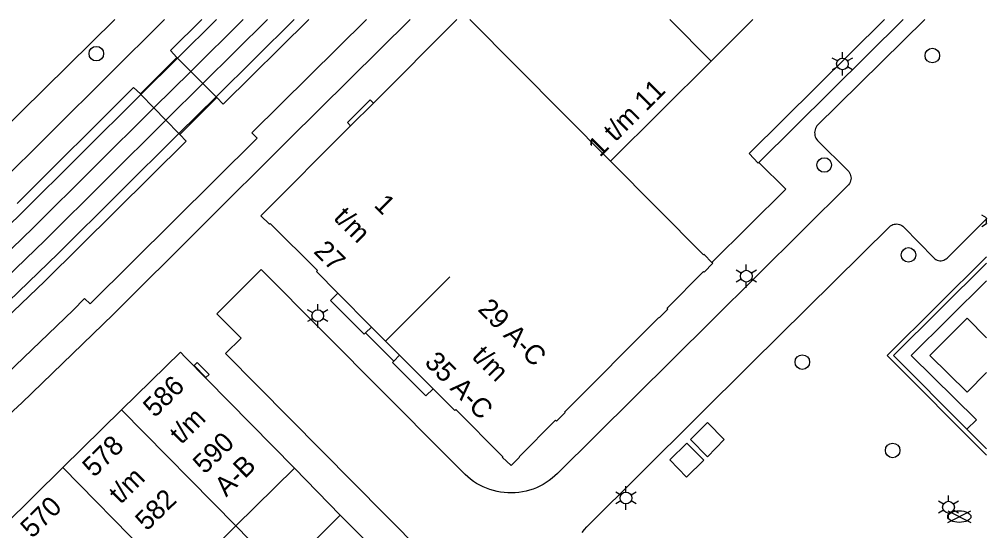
# Model space of a CAD drawing. Extents: x 122462 to 123306, y 485548 to 486417.
# Drawn here: x 123231.7 to 123306, y 486377.7 to 486417 of the extents above; entities that cross this region are included whole.
import ezdxf

# ---------------------------------------------------------------- set-up
doc = ezdxf.new("R2010")
doc.units = 0
for name, color, linetype in [('Level 1', 7, 'Continuous'), ('Level 17', 7, 'Continuous'), ('Level 19', 7, 'Continuous'), ('Level 21', 7, 'Continuous'), ('Level 30', 7, 'Continuous'), ('Level 31', 7, 'Continuous'), ('Level 37', 7, 'Continuous'), ('Level 4', 7, 'Continuous'), ('Level 40', 7, 'Continuous'), ('Level 42', 7, 'Continuous'), ('Level 5', 7, 'Continuous'), ('Level 50', 7, 'Continuous'), ('Level 52', 7, 'Continuous'), ('Level 53', 7, 'Continuous'), ('Level 58', 7, 'Continuous')]:
    doc.layers.add(name, color=color, linetype=linetype)

msp = doc.modelspace()

# ---------------------------------------------------------------- linework, layer by layer
at = {"layer": 'Level 1'}
for p, q in [((123284.843, 486413.759), (123288.06, 486416.958)), ((123277.113, 486406.073), (123284.843, 486413.759)), ((123258.889, 486410.532), (123257.139, 486408.777)), ((123256.156, 486395.927), (123258.75, 486393.326)), ((123258.75, 486393.326), (123259.824, 486392.249)), ((123259.824, 486392.249), (123260.91, 486391.16)), ((123260.91, 486391.16), (123263.474, 486388.589)), ((123239.549, 486386.962), (123235.039, 486382.526)), ((123235.039, 486382.526), (123230.529, 486378.09)), ((123248.312, 486378.054), (123252.82, 486382.489)), ((123256.34, 486378.88), (123251.87, 486374.438)), ((123243.802, 486373.618), (123248.312, 486378.054))]:
    msp.add_line(p, q, dxfattribs=at)
for points in [[(123265.299, 486416.958), (123258.889, 486410.532)], [(123257.139, 486408.777), (123250.249, 486401.87), (123250.899, 486401.219), (123250.964, 486401.284), (123254.589, 486397.659), (123254.509, 486397.579), (123256.156, 486395.927)], [(123284.912, 486398.276), (123284.299, 486398.889), (123284.269, 486398.859), (123277.113, 486406.073)], [(123263.474, 486388.589), (123265.14, 486386.92), (123265.219, 486386.999), (123268.834, 486383.364), (123268.799, 486383.329), (123269.479, 486382.679), (123270.122, 486383.325), (123270.087, 486383.36), (123272.893, 486386.175), (123272.964, 486386.105), (123273.627, 486386.77), (123273.592, 486386.806), (123280.821, 486394.057), (123280.856, 486394.022), (123281.528, 486394.696), (123281.457, 486394.766), (123284.264, 486397.583), (123284.3, 486397.547), (123284.969, 486398.219), (123284.912, 486398.276)], [(123252.82, 486382.489), (123244.419, 486391.01), (123244.059, 486391.4), (123239.549, 486386.962)], [(123260.294, 486374.764), (123260.37, 486374.84), (123256.34, 486378.88)]]:
    msp.add_lwpolyline(points, dxfattribs=at)
at = {"layer": 'Level 17'}
for p, q in [((123240.99, 486411.226), (123243.8, 486414.039)), ((123243.8, 486414.039), (123243.853, 486413.985)), ((123243.853, 486413.985), (123244.868, 486412.963)), ((123244.868, 486412.963), (123245.79, 486412.034)), ((123245.79, 486412.034), (123246.804, 486411.012)), ((123241.03, 486411.185), (123240.99, 486411.226)), ((123242.034, 486410.153), (123241.03, 486411.185)), ((123246.86, 486410.956), (123244.012, 486408.121)), ((123246.804, 486411.012), (123246.86, 486410.956)), ((123242.948, 486409.215), (123242.034, 486410.153)), ((123243.952, 486408.183), (123242.948, 486409.215)), ((123244.012, 486408.121), (123243.952, 486408.183)), ((123256.34, 486378.88), (123252.82, 486382.489))]:
    msp.add_line(p, q, dxfattribs=at)
for points in [[(123132.782, 486338.745), (123187.402, 486372.258), (123191.877, 486375.508), (123203.236, 486384.06), (123214.862, 486393.723), (123221.004, 486399.216), (123239.035, 486416.958)], [(123229.829, 486404.042), (123242.851, 486416.958)], [(123261.714, 486416.958), (123252.378, 486407.697), (123238.903, 486394.288), (123231.88, 486387.504), (123230.608, 486386.337)], [(123258.366, 486416.958), (123249.562, 486408.238), (123249.964, 486407.821), (123237.126, 486395.096), (123236.698, 486395.52), (123235.817, 486394.627), (123230.74, 486389.75)], [(123245.72, 486416.958), (123243.315, 486414.576), (123243.8, 486414.039)], [(123301.272, 486416.958), (123292.972, 486408.772), (123292.913, 486408.681), (123292.866, 486408.583), (123292.83, 486408.48), (123292.808, 486408.373), (123292.799, 486408.265), (123292.803, 486408.156), (123292.82, 486408.049), (123292.85, 486407.944), (123292.892, 486407.844), (123292.947, 486407.75), (123293.012, 486407.663), (123295.35, 486405.348), (123295.423, 486405.267), (123295.485, 486405.177), (123295.534, 486405.079), (123295.568, 486404.975), (123295.589, 486404.868), (123295.594, 486404.759), (123295.584, 486404.65), (123295.56, 486404.544), (123295.521, 486404.441), (123295.468, 486404.346), (123295.403, 486404.258), (123284.881, 486393.795), (123273.051, 486382.086), (123272.847, 486381.891), (123272.633, 486381.708), (123272.409, 486381.538), (123272.176, 486381.38), (123271.934, 486381.235), (123271.685, 486381.103), (123271.429, 486380.986), (123271.167, 486380.883), (123270.899, 486380.795), (123270.627, 486380.722), (123270.351, 486380.664), (123270.073, 486380.622), (123269.792, 486380.595), (123269.511, 486380.583), (123269.229, 486380.588), (123268.948, 486380.607), (123268.669, 486380.643), (123268.392, 486380.694), (123268.118, 486380.76), (123267.848, 486380.841), (123267.583, 486380.938), (123267.324, 486381.048), (123267.072, 486381.173), (123266.827, 486381.312), (123266.59, 486381.464), (123266.361, 486381.629), (123266.143, 486381.807), (123265.934, 486381.996), (123264.449, 486383.487), (123250.278, 486397.744), (123246.859, 486394.346), (123248.724, 486392.471), (123247.523, 486391.288), (123259.825, 486378.875), (123279.976, 486358.552)], [(123246.86, 486410.956), (123247.359, 486410.431), (123253.941, 486416.958)], [(123288.513, 486405.958), (123288.471, 486405.917), (123287.773, 486406.643), (123298.175, 486416.958)], [(123299.59, 486416.958), (123288.513, 486405.958)], [(123240.99, 486411.226), (123240.448, 486411.733), (123231.513, 486402.822)], [(123244.012, 486408.121), (123244.517, 486407.596), (123233.643, 486396.861), (123226.958, 486390.473)], [(123288.513, 486405.958), (123290.599, 486403.907), (123284.912, 486398.276)], [(123302.816, 486398.5), (123302.906, 486398.555), (123302.986, 486398.621), (123306.018, 486401.636)], [(123274.946, 486377.556), (123275.116, 486377.766), (123275.298, 486377.967), (123287.951, 486390.549), (123298.556, 486401.025), (123298.633, 486401.091), (123298.719, 486401.147), (123298.811, 486401.191), (123298.908, 486401.222), (123299.009, 486401.239), (123299.111, 486401.244), (123299.212, 486401.234), (123299.312, 486401.212), (123299.407, 486401.176), (123299.497, 486401.128), (123299.58, 486401.068), (123299.654, 486400.998), (123301.951, 486398.643), (123302.029, 486398.573), (123302.115, 486398.515), (123302.209, 486398.47), (123302.309, 486398.439), (123302.412, 486398.422), (123302.516, 486398.419), (123302.62, 486398.432), (123302.721, 486398.459), (123302.816, 486398.5)], [(123304.506, 486385.485), (123305.231, 486386.2), (123300.228, 486391.147), (123306.018, 486396.883)], [(123304.51, 486388.326), (123301.652, 486391.151), (123304.519, 486393.995), (123306.018, 486392.484)], [(123306.018, 486389.827), (123304.51, 486388.326)]]:
    msp.add_lwpolyline(points, dxfattribs=at)
at = {"layer": 'Level 19'}
msp.add_line((123251.87, 486374.438), (123248.312, 486378.054), dxfattribs=at)
at = {"layer": 'Level 21'}
for points in [[(123306.018, 486383.48), (123298.363, 486391.128), (123306.018, 486398.722)], [(123304.506, 486385.485), (123298.859, 486391.127), (123306.018, 486398.228)], [(123306.018, 486383.975), (123304.506, 486385.485)]]:
    msp.add_lwpolyline(points, dxfattribs=at)
at = {"layer": 'Level 30'}
for p, q in [((123258.75, 486393.326), (123258.295, 486392.874)), ((123260.455, 486390.707), (123260.91, 486391.16))]:
    msp.add_line(p, q, dxfattribs=at)
for points in [[(123257.139, 486408.777), (123256.891, 486409.024), (123258.641, 486410.779), (123258.889, 486410.532)], [(123258.295, 486392.874), (123258.192, 486392.771), (123255.599, 486395.371), (123256.156, 486395.927)], [(123263.474, 486388.589), (123262.917, 486388.034), (123260.353, 486390.605), (123260.455, 486390.707)]]:
    msp.add_lwpolyline(points, dxfattribs=at)
at = {"layer": 'Level 31'}
msp.add_line((123260.455, 486390.707), (123258.295, 486392.874), dxfattribs=at)
at = {"layer": 'Level 37'}
for p, q in [((123246.85, 486416.958), (123243.853, 486413.985)), ((123248.896, 486416.958), (123244.868, 486412.963)), ((123250.754, 486416.958), (123245.79, 486412.034)), ((123252.799, 486416.958), (123246.804, 486411.012)), ((123243.853, 486413.985), (123241.03, 486411.185)), ((123244.868, 486412.963), (123242.034, 486410.153)), ((123245.79, 486412.034), (123242.948, 486409.215)), ((123246.804, 486411.012), (123243.952, 486408.183))]:
    msp.add_line(p, q, dxfattribs=at)
for points in [[(123241.03, 486411.185), (123231.744, 486401.974), (123225.952, 486396.381), (123222.721, 486393.366), (123219.946, 486390.881), (123216.94, 486388.248), (123213.765, 486385.527), (123210.569, 486382.869), (123207.368, 486380.288), (123204.076, 486377.707), (123200.759, 486375.175), (123197.416, 486372.695), (123193.966, 486370.217), (123190.616, 486367.88), (123184.983, 486364.082), (123156.102, 486345.165)], [(123242.034, 486410.153), (123232.751, 486400.945), (123226.939, 486395.332), (123223.692, 486392.302), (123220.904, 486389.806), (123217.883, 486387.161), (123214.693, 486384.426), (123211.482, 486381.755), (123208.265, 486379.161), (123204.957, 486376.568), (123201.624, 486374.024), (123198.265, 486371.533), (123194.8, 486369.043), (123191.437, 486366.696), (123185.777, 486362.88), (123156.905, 486343.969)], [(123242.948, 486409.215), (123233.663, 486400.005), (123227.574, 486394.133), (123224.193, 486390.984), (123221.287, 486388.391), (123218.124, 486385.639), (123214.783, 486382.796), (123211.462, 486380.052), (123208.135, 486377.388), (123204.717, 486374.728), (123201.271, 486372.12), (123198.042, 486369.744), (123194.714, 486367.37), (123191.238, 486364.965), (123186.373, 486361.706), (123157.637, 486342.879)], [(123243.952, 486408.183), (123234.67, 486398.976), (123228.56, 486393.083), (123225.163, 486389.918), (123222.242, 486387.313), (123219.064, 486384.548), (123215.707, 486381.691), (123212.37, 486378.935), (123209.028, 486376.258), (123205.594, 486373.586), (123202.132, 486370.966), (123198.888, 486368.578), (123195.543, 486366.192), (123192.054, 486363.778), (123187.166, 486360.503), (123158.44, 486341.683)]]:
    msp.add_lwpolyline(points, dxfattribs=at)
at = {"layer": 'Level 4'}
for p, q in [((123277.113, 486406.073), (123266.308, 486416.958)), ((123284.843, 486413.759), (123281.664, 486416.958)), ((123248.312, 486378.054), (123239.549, 486386.962)), ((123243.802, 486373.618), (123235.039, 486382.526))]:
    msp.add_line(p, q, dxfattribs=at)
at = {"layer": 'Level 40'}
msp.add_lwpolyline([(123246.028, 486389.442), (123245.114, 486390.367), (123245.363, 486390.613), (123246.277, 486389.688), (123246.028, 486389.442)], dxfattribs=at)
at = {"layer": 'Level 42'}
for points in [[(123284.561, 486383.366), (123283.252, 486384.675), (123284.564, 486385.988), (123285.857, 486384.678), (123284.561, 486383.366)], [(123282.961, 486381.805), (123281.68, 486383.123), (123282.987, 486384.396), (123284.278, 486383.09), (123282.961, 486381.805)]]:
    msp.add_lwpolyline(points, dxfattribs=at)
at = {"layer": 'Level 5'}
msp.add_line((123259.824, 486392.249), (123264.767, 486397.178), dxfattribs=at)
at = {"layer": 'Level 50'}
for p, q in [((123294.939, 486413.986), (123294.939, 486414.436)), ((123294.549, 486413.761), (123294.159, 486413.986)), ((123295.718, 486413.986), (123295.328, 486413.761)), ((123294.549, 486413.311), (123294.159, 486413.086)), ((123294.939, 486412.636), (123294.939, 486413.086)), ((123295.718, 486413.086), (123295.328, 486413.311)), ((123306.018, 486401.704), (123305.638, 486401.923)), ((123306.018, 486401.266), (123306.018, 486401.679)), ((123306.018, 486401.242), (123305.638, 486401.023)), ((123287.55, 486397.683), (123287.55, 486398.133)), ((123287.16, 486397.458), (123286.77, 486397.683)), ((123288.329, 486397.683), (123287.939, 486397.458)), ((123287.16, 486397.008), (123286.77, 486396.783)), ((123287.55, 486396.333), (123287.55, 486396.783)), ((123288.329, 486396.783), (123287.939, 486397.008)), ((123254.621, 486394.644), (123254.621, 486395.094)), ((123254.231, 486394.419), (123253.841, 486394.644)), ((123255.4, 486394.644), (123255.01, 486394.419)), ((123254.231, 486393.969), (123253.841, 486393.744)), ((123254.621, 486393.294), (123254.621, 486393.744)), ((123255.4, 486393.744), (123255.01, 486393.969)), ((123278.3, 486380.64), (123278.3, 486381.09)), ((123277.91, 486380.415), (123277.52, 486380.64)), ((123277.91, 486379.965), (123277.52, 486379.74)), ((123279.079, 486380.64), (123278.689, 486380.415)), ((123279.079, 486379.74), (123278.689, 486379.965)), ((123303.087, 486379.94), (123303.087, 486380.39)), ((123278.3, 486379.29), (123278.3, 486379.74)), ((123302.697, 486379.715), (123302.307, 486379.94)), ((123302.697, 486379.265), (123302.307, 486379.04)), ((123303.866, 486379.94), (123303.476, 486379.715)), ((123303.866, 486379.04), (123303.476, 486379.265)), ((123303.087, 486378.59), (123303.087, 486379.04))]:
    msp.add_line(p, q, dxfattribs=at)
for centre in [(123294.939, 486413.536), (123287.55, 486397.233), (123254.621, 486394.194), (123278.3, 486380.19), (123303.087, 486379.49)]:
    msp.add_circle(centre, 0.45, dxfattribs=at)
msp.add_arc((123306.418, 486401.473), 0.45, 152.66352, 207.33648, dxfattribs=at)
at = {"layer": 'Level 52'}
for p, q in [((123303.028, 486378.321), (123304.809, 486379.211)), ((123303.028, 486379.211), (123304.809, 486378.321))]:
    msp.add_line(p, q, dxfattribs=at)
msp.add_ellipse((123303.918, 486378.764), major_axis=(0.89, 0), ratio=0.5, dxfattribs=at)
at = {"layer": 'Level 53'}
for centre in [(123237.6, 486414.325), (123301.844, 486414.175), (123293.537, 486405.772), (123300.012, 486398.869), (123291.851, 486390.629), (123298.794, 486383.843)]:
    msp.add_circle(centre, 0.56, dxfattribs=at)

# ---------------------------------------------------------------- texts
at = {"layer": 'Level 58'}
for s, rotation, p in [('1 t/m 11', 44.84086, (123276.296, 486406.316)), ('1', 314.91926, (123258.862, 486402.626)), ('t/m', 314.91926, (123255.757, 486401.647)), ('27', 314.91926, (123254.24, 486399.075)), ('29 A-C', 314.91926, (123266.847, 486394.619)), ('35 A-C', 314.91926, (123262.753, 486390.537)), ('t/m', 314.91926, (123266.387, 486390.987)), ('586', 44.52991, (123242.096, 486386.313)), ('t/m', 44.52991, (123244.123, 486384.252)), ('590', 44.52991, (123245.924, 486381.969)), ('578', 44.52991, (123237.432, 486381.725)), ('A-B', 44.52991, (123247.585, 486380.222)), ('t/m', 44.52991, (123239.459, 486379.664)), ('582', 44.52991, (123241.486, 486377.603)), ('570', 44.52991, (123232.671, 486377.041))]:
    msp.add_text(s, height=1.5, rotation=rotation, dxfattribs=at).set_placement(p)

doc.saveas('drawing.dxf')
